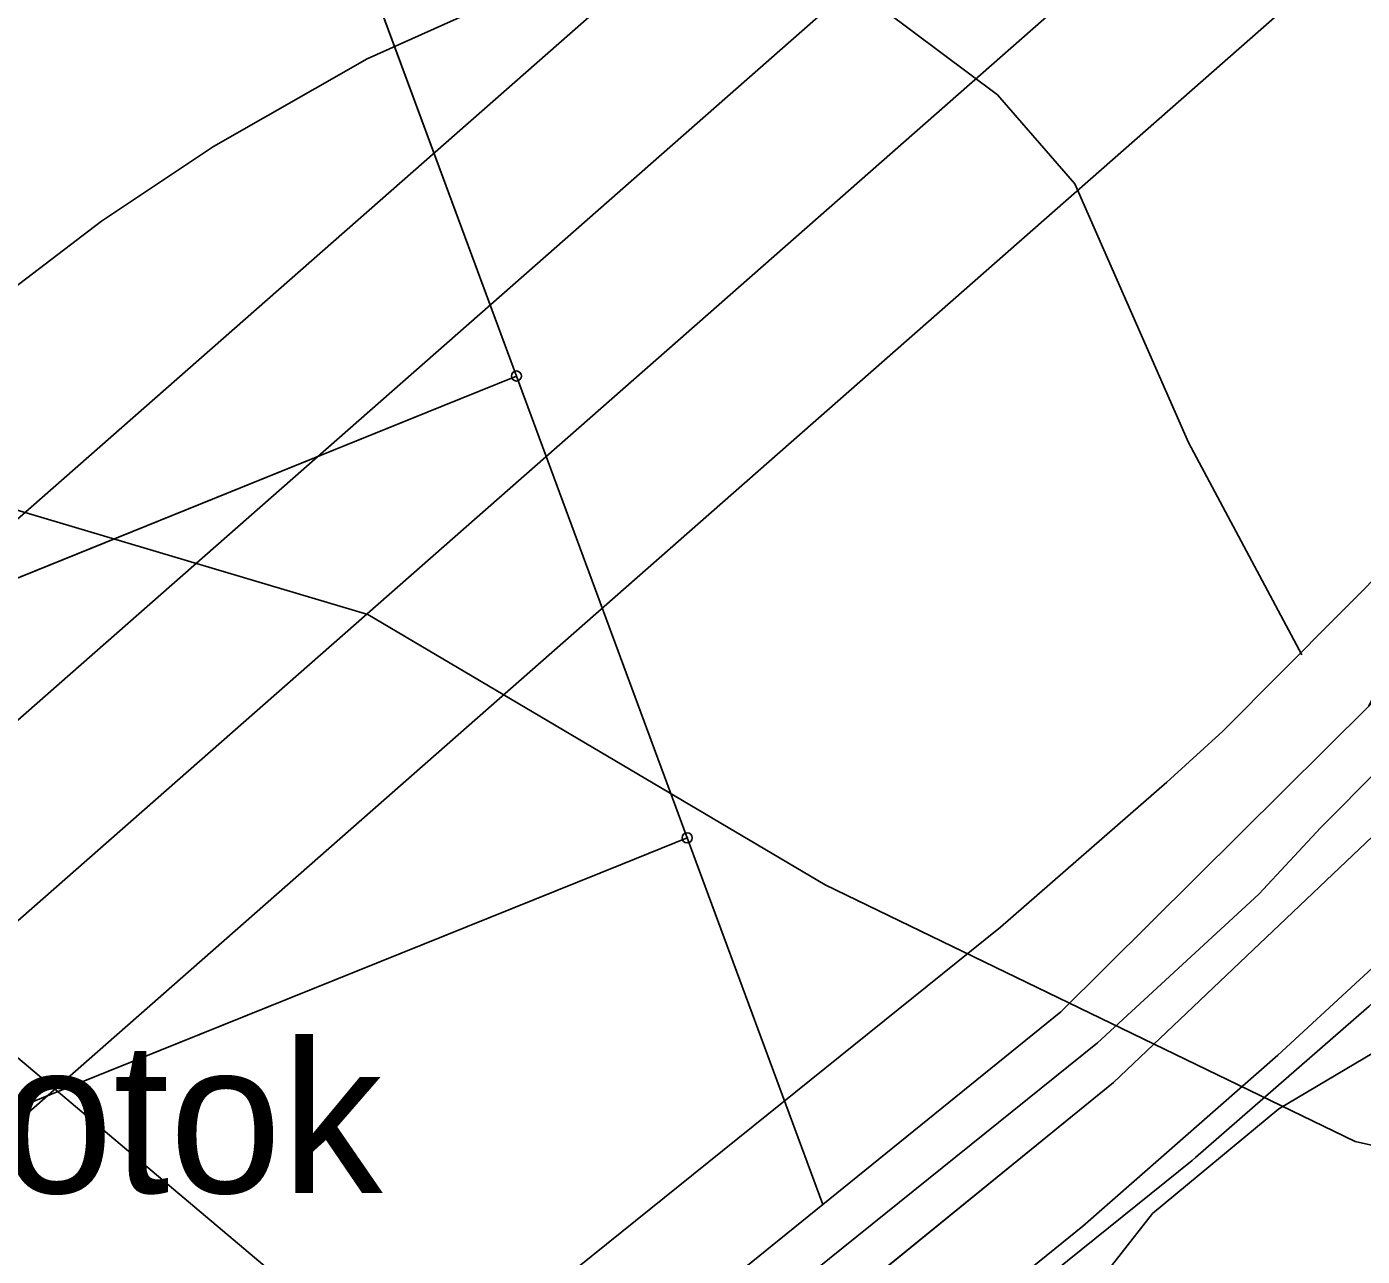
# Model space of a CAD drawing. Extents: x -706130 to -698555, y -971544 to -967260.
# Drawn here: x -704688.5 to -704555.8, y -971340.2 to -971218.1 of the extents above; entities that cross this region are included whole.
import ezdxf

# ---------------------------------------------------------------- set-up
doc = ezdxf.new("R2010")
doc.units = 0
for name, color, linetype in [('BPEJ I-II trida ochrany S', 7, 'Continuous'), ('Elektro VVN nadzemní 110 S', 7, 'Continuous'), ('KN_Hranice_parcel', 7, 'Continuous'), ('KN_Polygon parcely', 7, 'Continuous'), ('KN_POZEMKY_14_OSTATNI PLOCHA', 7, 'Continuous'), ('KN_POZEMKY_2_ORNA PUDA', 7, 'Continuous'), ('KN_VYUZITI_16_ostatni plocha_silnice', 7, 'Continuous'), ('KN_Značky bodu BP', 7, 'Continuous'), ('Komunikace III třídy osy S', 7, 'Continuous'), ('OP ELE VN_VVN_trafostanice', 7, 'Continuous'), ('OP silnic S', 7, 'Continuous'), ('Plochy doprava silniční - silnice III třídy S', 7, 'Continuous'), ('Plochy zemědělské všeobecné CELEK S', 7, 'Continuous'), ('Povodi vodniho toku popis S', 7, 'Continuous'), ('Povodi vodniho toku S', 7, 'Continuous'), ('Regulační bloky v krajině S', 7, 'Continuous'), ('Regulační bloky zastavěné S', 7, 'Continuous'), ('Spoje_dálkový komunikační kabel S', 7, 'Continuous'), ('Trasy cykloturistické N', 7, 'Continuous'), ('VÝŠKOPIS_vrstevnice doplňková', 7, 'Continuous'), ('VÝŠKOPIS_vrstevnice hlavní', 7, 'Continuous')]:
    doc.layers.add(name, color=color, linetype=linetype)

msp = doc.modelspace()

# ---------------------------------------------------------------- linework, layer by layer
at = {"layer": 'BPEJ I-II trida ochrany S'}
for p, q in [((-704567.91, -971298.24), (-704555.17, -971285.57)), ((-704551.5, -971295.37), (-704580.53, -971322.96)), ((-704585.77, -971315.95), (-704567.91, -971298.24)), ((-704609.43, -971335.09), (-704585.77, -971315.95)), ((-704580.53, -971322.96), (-704605.87, -971343.56)), ((-704624.74, -971347.46), (-704609.43, -971335.09))]:
    msp.add_line(p, q, dxfattribs=at)
at = {"layer": 'Elektro VVN nadzemní 110 S'}
for points in [[(-704345.55, -970983.3), (-704483.21, -971105.76), (-704640.23, -971243.74), (-704805.87, -971389.21), (-704875.36, -971405.35)], [(-704335.28, -970994.23), (-704335.46, -970994.39), (-704473.45, -971117.14), (-704630.39, -971255.05), (-704798.95, -971403.11), (-704854.09, -971415.88)]]:
    msp.add_lwpolyline(points, dxfattribs=at)
at = {"layer": 'KN_Hranice_parcel'}
for p, q in [((-704622.91, -971298.66), (-704639.88, -971252.78)), ((-704609.43, -971335.09), (-704622.91, -971298.66))]:
    msp.add_line(p, q, dxfattribs=at)
for points in [[(-704352.25, -971025.04), (-704354.41, -971041.91), (-704363.75, -971071.95), (-704372.53, -971093.91), (-704392.41, -971128.82), (-704407.11, -971148.63), (-704415.53, -971158.66), (-704506.42, -971249.39), (-704551.5, -971295.37), (-704580.53, -971322.96), (-704605.87, -971343.56)], [(-704639.88, -971252.78), (-704664.8, -971185.41), (-704701.81, -971105.18)], [(-704833.16, -971330.98), (-704647.27, -971255.77), (-704639.88, -971252.78)], [(-704609.43, -971335.09), (-704585.77, -971315.95), (-704567.91, -971298.24), (-704555.17, -971285.57)], [(-704810.94, -971374.41), (-704629.38, -971301.27), (-704622.91, -971298.66)], [(-704726.88, -971430.68), (-704691.62, -971401.87), (-704672.66, -971386.8), (-704624.74, -971347.46), (-704609.43, -971335.09)]]:
    msp.add_lwpolyline(points, dxfattribs=at)
at = {"layer": 'KN_Polygon parcely'}
for points in [[(-704609.43, -971335.09), (-704585.77, -971315.95), (-704567.91, -971298.24), (-704555.17, -971285.57), (-704549.29, -971273.33), (-704441.93, -971167), (-704450.89, -971103.61), (-704466.38, -971059.78), (-704480.71, -970987.86), (-704567.32, -971026.96), (-704576.96, -971042.42), (-704567.8, -971056.89), (-704572.05, -971076.18), (-704593.88, -971059.39), (-704608.77, -971071.6), (-704630.27, -971084.33), (-704701.81, -971105.18), (-704664.8, -971185.41), (-704639.88, -971252.78), (-704622.91, -971298.66)], [(-704639.88, -971252.78), (-704664.8, -971185.41), (-704701.81, -971105.18), (-704736.26, -971116.12), (-704763.54, -971140.15), (-704782.26, -971146.94), (-704818.29, -971160.01), (-704870.98, -971182.75), (-704854.25, -971241.46), (-704841.64, -971282.43), (-704833.16, -971330.98), (-704647.27, -971255.77)], [(-704622.91, -971298.66), (-704639.88, -971252.78), (-704647.27, -971255.77), (-704833.16, -971330.98), (-704824.6, -971379.91), (-704810.94, -971374.41), (-704629.38, -971301.27)], [(-704672.66, -971386.8), (-704624.74, -971347.46), (-704609.43, -971335.09), (-704622.91, -971298.66), (-704629.38, -971301.27), (-704810.94, -971374.41), (-704802.11, -971392.33), (-704787.98, -971409.13), (-704769.82, -971422.89), (-704740.48, -971433.17), (-704726.88, -971430.68), (-704691.62, -971401.87)]]:
    msp.add_lwpolyline(points, close=True, dxfattribs=at)
for points in [[(-704713.64, -971431.41), (-704688.13, -971410.86), (-704605.87, -971343.56), (-704580.53, -971322.96), (-704551.5, -971295.37), (-704506.42, -971249.39), (-704415.53, -971158.66)], [(-704415.53, -971158.66), (-704506.42, -971249.39), (-704551.5, -971295.37), (-704580.53, -971322.96), (-704605.87, -971343.56), (-704603.2, -971350), (-704685.04, -971417.87), (-704682.53, -971423.59), (-704680.3, -971423.01), (-704576.92, -971418.09), (-704547.28, -971416.68), (-704511.39, -971381.95), (-704477.04, -971352.31), (-704470.04, -971338.35), (-704409.85, -971291.43), (-704407.56, -971289.95), (-704347.25, -971251.15), (-704280.58, -971216.79)], [(-704441.18, -971172.34), (-704555.17, -971285.57), (-704567.91, -971298.24), (-704585.77, -971315.95), (-704609.43, -971335.09), (-704624.74, -971347.46), (-704672.66, -971386.8), (-704691.62, -971401.87)]]:
    msp.add_lwpolyline(points, dxfattribs=at)
at = {"layer": 'KN_POZEMKY_14_OSTATNI PLOCHA'}
for p, q in [((-704567.91, -971298.24), (-704555.17, -971285.57)), ((-704551.5, -971295.37), (-704580.53, -971322.96)), ((-704585.77, -971315.95), (-704567.91, -971298.24)), ((-704609.43, -971335.09), (-704585.77, -971315.95)), ((-704580.53, -971322.96), (-704605.87, -971343.56)), ((-704624.74, -971347.46), (-704609.43, -971335.09))]:
    msp.add_line(p, q, dxfattribs=at)
at = {"layer": 'KN_POZEMKY_2_ORNA PUDA'}
for p, q in [((-704664.8, -971185.41), (-704639.88, -971252.78)), ((-704639.88, -971252.78), (-704664.8, -971185.41)), ((-704647.27, -971255.77), (-704639.88, -971252.78)), ((-704639.88, -971252.78), (-704647.27, -971255.77)), ((-704639.88, -971252.78), (-704622.91, -971298.66)), ((-704622.91, -971298.66), (-704639.88, -971252.78)), ((-704833.16, -971330.98), (-704647.27, -971255.77)), ((-704647.27, -971255.77), (-704833.16, -971330.98)), ((-704555.17, -971285.57), (-704567.91, -971298.24)), ((-704580.53, -971322.96), (-704551.5, -971295.37)), ((-704622.91, -971298.66), (-704629.38, -971301.27)), ((-704629.38, -971301.27), (-704622.91, -971298.66)), ((-704622.91, -971298.66), (-704609.43, -971335.09)), ((-704609.43, -971335.09), (-704622.91, -971298.66)), ((-704567.91, -971298.24), (-704585.77, -971315.95)), ((-704629.38, -971301.27), (-704810.94, -971374.41)), ((-704810.94, -971374.41), (-704629.38, -971301.27)), ((-704585.77, -971315.95), (-704609.43, -971335.09)), ((-704605.87, -971343.56), (-704580.53, -971322.96)), ((-704609.43, -971335.09), (-704624.74, -971347.46))]:
    msp.add_line(p, q, dxfattribs=at)
at = {"layer": 'KN_VYUZITI_16_ostatni plocha_silnice'}
for p, q in [((-704567.91, -971298.24), (-704555.17, -971285.57)), ((-704551.5, -971295.37), (-704580.53, -971322.96)), ((-704585.77, -971315.95), (-704567.91, -971298.24)), ((-704609.43, -971335.09), (-704585.77, -971315.95)), ((-704580.53, -971322.96), (-704605.87, -971343.56)), ((-704624.74, -971347.46), (-704609.43, -971335.09))]:
    msp.add_line(p, q, dxfattribs=at)
at = {"layer": 'KN_Značky bodu BP'}
for centre, radius in [((-704639.88, -971252.78), 0.5), ((-704639.88, -971252.78), 0.0303), ((-704622.91, -971298.66), 0.5), ((-704622.91, -971298.66), 0.0303)]:
    msp.add_circle(centre, radius, dxfattribs=at)
at = {"layer": 'Komunikace III třídy osy S'}
msp.add_lwpolyline([(-704418.9, -971156.83), (-704519.04, -971256.52), (-704559.93, -971297.63), (-704566.09, -971304.24), (-704582.13, -971319.03), (-704663.56, -971384.54), (-704725.87, -971434.39)], dxfattribs=at)
at = {"layer": 'OP ELE VN_VVN_trafostanice'}
for points in [[(-704355.23, -970971.82), (-704493.14, -971094.52), (-704650.13, -971232.47), (-704812.93, -971375.45), (-704912.69, -971398.62)], [(-704832.91, -971426.37), (-704795.57, -971417.72), (-704795.07, -971417.6), (-704794.13, -971417.31), (-704793.21, -971416.97), (-704792.32, -971416.56), (-704791.45, -971416.1), (-704790.62, -971415.58), (-704789.82, -971415.01), (-704789.06, -971414.39), (-704789.05, -971414.38), (-704620.49, -971266.32), (-704620.48, -971266.32), (-704463.55, -971128.41), (-704463.48, -971128.35), (-704325.46, -971005.57)]]:
    msp.add_lwpolyline(points, dxfattribs=at)
at = {"layer": 'OP silnic S'}
for points in [[(-704429.81, -971146.53), (-704529.07, -971247.22), (-704569.68, -971288.05), (-704575.24, -971293.12), (-704591.76, -971307.53), (-704672.95, -971372.84), (-704735.03, -971422.51)], [(-704691.04, -971425.73), (-704654.17, -971396.24), (-704572.73, -971330.72), (-704572.38, -971330.43), (-704555.39, -971315.61), (-704555.14, -971315.39), (-704549.19, -971309.96), (-704548.67, -971309.46), (-704507.75, -971268.32), (-704408.22, -971167.36)]]:
    msp.add_lwpolyline(points, dxfattribs=at)
at = {"layer": 'Plochy doprava silniční - silnice III třídy S'}
for p, q in [((-704555.17, -971285.57), (-704567.91, -971298.24)), ((-704580.53, -971322.96), (-704551.5, -971295.37)), ((-704567.91, -971298.24), (-704585.77, -971315.95)), ((-704585.77, -971315.95), (-704609.43, -971335.09)), ((-704605.87, -971343.56), (-704580.53, -971322.96)), ((-704609.43, -971335.09), (-704624.74, -971347.46))]:
    msp.add_line(p, q, dxfattribs=at)
at = {"layer": 'Plochy zemědělské všeobecné CELEK S'}
for p, q in [((-704567.91, -971298.24), (-704555.17, -971285.57)), ((-704551.5, -971295.37), (-704580.53, -971322.96)), ((-704585.77, -971315.95), (-704567.91, -971298.24)), ((-704609.43, -971335.09), (-704585.77, -971315.95)), ((-704580.53, -971322.96), (-704605.87, -971343.56)), ((-704624.74, -971347.46), (-704609.43, -971335.09))]:
    msp.add_line(p, q, dxfattribs=at)
at = {"layer": 'Povodi vodniho toku S'}
for points in [[(-705124.58, -971237.16), (-705066.73, -971282.21), (-705048.17, -971290.72), (-704966.01, -971322.36), (-704912.68, -971324.61), (-704850.01, -971290.77), (-704789.63, -971256.64), (-704724.24, -971255.79), (-704654.65, -971276.47), (-704609.18, -971303.34), (-704556.53, -971328.82), (-704481.76, -971345.51), (-704409.39, -971346.11), (-704397.56, -971340.41), (-704380.79, -971339.95), (-704324.49, -971319.27), (-704295.05, -971305.37)], [(-704295.05, -971305.37), (-704324.49, -971319.27), (-704380.79, -971339.95), (-704397.56, -971340.41), (-704409.39, -971346.11), (-704481.76, -971345.51), (-704556.53, -971328.82), (-704609.18, -971303.34), (-704654.65, -971276.47), (-704724.24, -971255.79), (-704789.63, -971256.64), (-704850.01, -971290.77), (-704912.68, -971324.61), (-704966.01, -971322.36), (-705048.17, -971290.72), (-705066.73, -971282.21), (-705124.58, -971237.16)]]:
    msp.add_lwpolyline(points, dxfattribs=at)
at = {"layer": 'Regulační bloky v krajině S'}
for p, q in [((-704567.91, -971298.24), (-704555.17, -971285.57)), ((-704551.5, -971295.37), (-704580.53, -971322.96)), ((-704585.77, -971315.95), (-704567.91, -971298.24)), ((-704609.43, -971335.09), (-704585.77, -971315.95)), ((-704580.53, -971322.96), (-704605.87, -971343.56)), ((-704624.74, -971347.46), (-704609.43, -971335.09))]:
    msp.add_line(p, q, dxfattribs=at)
at = {"layer": 'Regulační bloky zastavěné S'}
for p, q in [((-704555.17, -971285.57), (-704567.91, -971298.24)), ((-704580.53, -971322.96), (-704551.5, -971295.37)), ((-704567.91, -971298.24), (-704585.77, -971315.95)), ((-704585.77, -971315.95), (-704609.43, -971335.09)), ((-704605.87, -971343.56), (-704580.53, -971322.96)), ((-704609.43, -971335.09), (-704624.74, -971347.46))]:
    msp.add_line(p, q, dxfattribs=at)
at = {"layer": 'Spoje_dálkový komunikační kabel S'}
msp.add_lwpolyline([(-704448.7, -971207.06), (-704463.53, -971222.43), (-704477.74, -971236.94), (-704494.43, -971253.39), (-704508.73, -971268.38), (-704517.55, -971277.15), (-704527.86, -971287.08), (-704539.36, -971297.2), (-704547.56, -971304.9), (-704564.22, -971320.24), (-704575.54, -971330.2), (-704583.6, -971337.24), (-704601.47, -971351.7), (-704618.68, -971366.35), (-704625.24, -971372.44), (-704633.75, -971380), (-704647.68, -971392.17), (-704661.31, -971404.26), (-704671.37, -971412.4), (-704679.1, -971418.79)], dxfattribs=at)
at = {"layer": 'Trasy cykloturistické N'}
msp.add_lwpolyline([(-704713.64, -971431.41), (-704688.13, -971410.86), (-704605.87, -971343.56), (-704580.53, -971322.96), (-704551.5, -971295.37), (-704506.42, -971249.39), (-704415.53, -971158.66)], dxfattribs=at)
at = {"layer": 'VÝŠKOPIS_vrstevnice doplňková'}
msp.add_lwpolyline([(-704561.82, -971280.49), (-704573.1, -971259.37), (-704584.37, -971233.69), (-704592.07, -971224.85), (-704603.34, -971216.43), (-704615.47, -971213.29), (-704626.6, -971212.72), (-704633.02, -971213.43), (-704644.86, -971216.86), (-704654.7, -971221.28), (-704669.97, -971229.98), (-704681.1, -971237.4), (-704713.48, -971262.08), (-704722.47, -971270.36), (-704726.61, -971276.49), (-704727.47, -971281.49), (-704727.25, -971286.67), (-704722.9, -971293.76), (-704718.62, -971298.18), (-704697.5, -971313.73), (-704664.83, -971341.26), (-704648.66, -971357.21)], dxfattribs=at)
at = {"layer": 'VÝŠKOPIS_vrstevnice hlavní'}
msp.add_lwpolyline([(-704328.99, -971204.02), (-704365.51, -971219.42), (-704379.78, -971227.56), (-704398.32, -971239.54), (-704417.01, -971254.24), (-704434.28, -971270.64), (-704446.12, -971280.06), (-704458.96, -971288.48), (-704469.66, -971293.61), (-704479.22, -971296.89), (-704512.18, -971304.31), (-704528.16, -971308.88), (-704542.14, -971313.87), (-704551.84, -971318.29), (-704564.11, -971325.57), (-704576.66, -971335.99), (-704590.07, -971353.11), (-704595.35, -971361.67), (-704599.06, -971369.94), (-704601.35, -971378.5), (-704602.49, -971387.06), (-704601.49, -971401.33), (-704598.92, -971409.89), (-704594.14, -971418.91)], dxfattribs=at)

# ---------------------------------------------------------------- texts
at = {"layer": 'Povodi vodniho toku popis S'}
msp.add_text('Dubnický potok', height=15, dxfattribs=at).set_placement((-704790.32, -971333.94))

doc.saveas('drawing.dxf')
